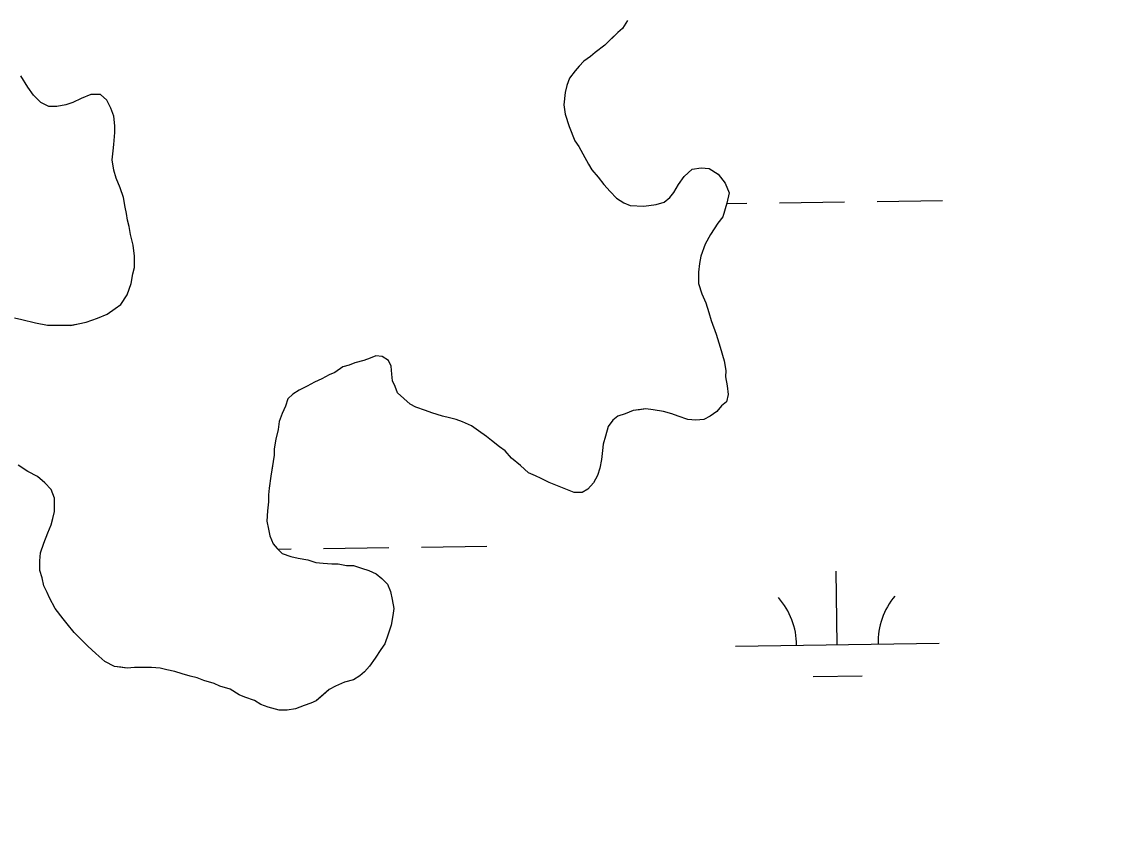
# Model space of a CAD drawing. Extents: x 3767014 to 3805179, y 361544 to 387384.
# Drawn here: x 3788797 to 3789329, y 371161 to 371565 of the extents above; entities that cross this region are included whole.
import ezdxf

# ---------------------------------------------------------------- set-up
doc = ezdxf.new("R2010")
doc.units = 0
for name, color, linetype in [('V-RIVR-EDGE', 7, 'Continuous'), ('V-TOPO-SHOR', 7, 'Continuous'), ('V-WETL-SWMP', 7, 'Continuous')]:
    doc.layers.add(name, color=color, linetype=linetype)

msp = doc.modelspace()

# ---------------------------------------------------------------- linework, layer by layer
at = {"layer": 'V-RIVR-EDGE'}
msp.add_spline([(3785266.865, 377529.211), (3785342.8, 377494.248), (3785391.258, 377467.439), (3785439.72, 377442.249), (3785475.246, 377418.707), (3785525.316, 377389.469), (3785575.383, 377359.422), (3785621.413, 377331.811), (3785722.351, 377269.288), (3785796.661, 377231.094), (3785852.385, 377199.415), (3785928.324, 377166.069), (3785964.678, 377149.804), (3786028.506, 377124.576), (3786060.018, 377113.175), (3786092.316, 377092.068), (3786117.34, 377073.405), (3786135.083, 377053.143), (3786154.458, 377039.347), (3786176.258, 377024.735), (3786206.946, 377006.867), (3786256.211, 376979.248), (3786328.098, 376942.677), (3786374.949, 376919.917), (3786491.265, 376862.208), (3786553.467, 376833.749), (3786619.713, 376805.279), (3786729.589, 376759.718), (3786796.656, 376736.099), (3786845.136, 376718.187), (3786867.767, 376712.469), (3787003.51, 376661.992), (3787089.16, 376631.048), (3787163.496, 376603.367), (3787230.559, 376578.13), (3787257.223, 376568.359), (3787300.044, 376551.27), (3787354.992, 376532.533), (3787409.127, 376512.181), (3787544.074, 376466.558), (3787612.756, 376442.126), (3787657.197, 376425.841), (3787730.724, 376398.162), (3787781.63, 376380.244), (3787834.96, 376361.511), (3787891.524, 376341.961), (3787940, 376322.432), (3787998.976, 376297.215), (3788050.697, 376281.721), (3788117.768, 376259.719), (3788176.757, 376240.164), (3788221.198, 376223.879), (3788259.981, 376209.226), (3788406.252, 376164.383), (3788541.215, 376125.23), (3788606.67, 376104.041), (3788679.39, 376077.173), (3788748.889, 376055.974), (3788871.693, 376005.528), (3788969.454, 375966.467), (3789047.013, 375933.926), (3789119.723, 375903.014), (3789155.253, 375881.09), (3789182.716, 375867.274), (3789214.225, 375854.256), (3789257.04, 375834.74), (3789281.286, 375828.21), (3789303.105, 375821.686), (3789328.955, 375809.491), (3789367.724, 375789.177), (3789414.577, 375767.225), (3789468.708, 375745.255), (3789509.105, 375728.981), (3789555.157, 375710.266), (3789585.849, 375694.015), (3789620.578, 375675.328), (3789681.97, 375646.062), (3789753.859, 375610.3), (3789792.633, 375591.603), (3789842.712, 375566.408), (3789897.64, 375539.584), (3789938.019, 375516.03), (3789968.727, 375506.25), (3790004.289, 375497.265), (3790030.972, 375494.773), (3790047.128, 375487.455), (3790077.007, 375469.589), (3790124.633, 375433.077), (3790192.442, 375382.768), (3790252.165, 375332.478), (3790290.91, 375302.459), (3790337.741, 375271.611), (3790406.357, 375220.491), (3790469.329, 375175.855), (3790570.248, 375106.054), (3790647.751, 375050.868), (3790691.367, 375028.115), (3790744.667, 374997.251), (3790806.838, 374955.852), (3790873.863, 374915.249), (3790932, 374877.903), (3791002.231, 374825.97), (3791052.265, 374782.175), (3791082.927, 374753.793), (3791131.331, 374705.149), (3791170.05, 374664.616), (3791192.631, 374638.681), (3791220.891, 374620.01), (3791288.67, 374557.569), (3791322.577, 374533.223), (3791362.944, 374504.817), (3791396.042, 374480.473), (3791434.785, 374449.645), (3791482.407, 374411.517), (3791534.052, 374365.291), (3791646.192, 374254.216), (3791707.514, 374196.644), (3791738.968, 374161.791), (3791773.65, 374123.694), (3791803.497, 374092.888), (3791829.321, 374070.18), (3791830.912, 374059.662), (3791837.316, 374032.958), (3791849.409, 374017.562), (3791884.123, 373992.405), (3791930.977, 373971.262), (3791954.393, 373955.838), (3791993.134, 373924.202), (3792026.979, 373874.785), (3792047.912, 373836.722), (3792063.186, 373799.482), (3792086.509, 373746.857), (3792112.249, 373690.181), (3792141.261, 373648.864), (3792158.993, 373624.558), (3792177.552, 373607.528), (3792214.702, 373586.409), (3792255.083, 373563.665), (3792301.119, 373538.48), (3792346.34, 373510.871), (3792382.671, 373485.71), (3792422.225, 373455.689), (3792479.537, 373411.875), (3792548.144, 373356.711), (3792619.168, 373298.307), (3792672.431, 373252.077), (3792709.534, 373212.357), (3792750.656, 373162.113), (3792839.385, 373068.08), (3792888.572, 373008.92), (3792945.027, 372945.699), (3792999.062, 372884.91), (3793053.898, 372820.884), (3793149.89, 372720.363), (3793208.761, 372653.092), (3793261.195, 372598.777), (3793315.232, 372538.796), (3793358.792, 372493.399), (3793409.592, 372432.618), (3793462.809, 372367.787), (3793498.283, 372323.219), (3793536.997, 372280.26), (3793578.124, 372232.443), (3793604.724, 372196.792), (3793668.438, 372125.466), (3793703.128, 372090.604), (3793760.41, 372034.66), (3793806.384, 371984.404), (3793839.438, 371942.268), (3793939.427, 371823.136), (3793981.333, 371763.186), (3794029.674, 371688.662), (3794050.609, 371651.408), (3794073.177, 371620.62), (3794178.796, 371488.535), (3794237.625, 371404.28), (3794268.243, 371358.106), (3794301.293, 371314.353), (3794332.724, 371269.794), (3794395.613, 371192), (3794429.476, 371149.862), (3794472.201, 371093.953), (3794523.788, 371024.274), (3794601.175, 370922.181), (3794640.679, 370871.942), (3794687.421, 370805.509), (3794733.389, 370752.828), (3794829.339, 370635.323), (3794895.463, 370557.521), (3794959.948, 370470.826), (3795013.158, 370403.569), (3795070.394, 370329.023), (3795159.854, 370203.448), (3795225.98, 370126.454), (3795296.13, 370041.363), (3795379.18, 369940.065), (3795459.001, 369841.201), (3795508.163, 369772.337), (3795554.103, 369708.333), (3795661.315, 369566.538), (3795715.338, 369500.897), (3795762.105, 369444.169), (3795798.366, 369390.703), (3795915.247, 369234.327), (3795963.601, 369165.465), (3796028.082, 369077.153), (3796043.387, 369052.853), (3796054.672, 369037.459), (3796077.242, 369007.48), (3796148.213, 368927.239), (3796183.677, 368878.627), (3796226.382, 368814.631), (3796275.531, 368740.105), (3796314.222, 368688.25), (3796353.714, 368633.158), (3796401.268, 368567.533), (3796456.873, 368487.33), (3796513.292, 368409.551), (3796545.533, 368365.8), (3796626.113, 368246.716), (3796670.449, 368188.377), (3796704.298, 368140.578), (3796751.041, 368074.145), (3796787.308, 368023.105), (3796838.907, 367958.278), (3796844.528, 367942.09), (3796845.295, 367925.104), (3796846.094, 367921.059), (3796852.559, 367919.425), (3796863.071, 367918.59), (3796875.166, 367904.003), (3796903.398, 367874.01), (3796931.629, 367844.017), (3796952.579, 367812.424), (3796982.392, 367767.87), (3797007.371, 367730.606), (3797037.194, 367690.095), (3797062.185, 367657.684), (3797075.869, 367631.77), (3797095.223, 367609.078), (3797126.665, 367569.372), (3797156.484, 367527.244), (3797212.099, 367451.085), (3797254.808, 367388.706), (3797302.183, 367327.228)], degree=3, dxfattribs=at)
at = {"layer": 'V-TOPO-SHOR'}
for points in [[(3789094.18, 371565.999), (3789091.805, 371562.054), (3789089.431, 371560.086), (3789085.872, 371556.541), (3789083.103, 371553.785), (3789078.36, 371550.242), (3789075.986, 371548.273), (3789072.824, 371545.912), (3789070.45, 371543.549), (3789068.472, 371541.183), (3789065.703, 371537.638), (3789064.511, 371534.087), (3789063.712, 371530.538), (3789062.911, 371524.617), (3789063.692, 371519.88), (3789065.652, 371513.955), (3789068.4, 371506.845), (3789070.368, 371504.078), (3789072.334, 371500.52), (3789075.087, 371495.384), (3789076.66, 371492.617), (3789079.81, 371489.058), (3789082.566, 371485.5), (3789085.716, 371481.941), (3789088.868, 371478.777), (3789092.415, 371476.401), (3789095.571, 371475.211), (3789102.278, 371474.801), (3789108.201, 371475.58), (3789112.152, 371476.755), (3789114.918, 371479.117), (3789116.897, 371481.482), (3789119.274, 371485.424), (3789122.045, 371489.365), (3789126, 371492.91), (3789130.344, 371493.69), (3789134.288, 371493.287), (3789138.624, 371490.516), (3789142.169, 371486.166), (3789144.131, 371481.425), (3789142.937, 371476.297), (3789140.951, 371469.589), (3789138.575, 371466.437), (3789135.011, 371460.918), (3789132.238, 371456.187), (3789130.254, 371450.271), (3789129.455, 371446.721), (3789129.052, 371442.38), (3789129.039, 371436.854), (3789130.608, 371431.72), (3789132.572, 371427.374), (3789134.143, 371422.633), (3789135.319, 371418.684), (3789137.672, 371411.969), (3789139.634, 371405.649), (3789141.592, 371398.935), (3789142.372, 371394.196), (3789142.366, 371391.038), (3789143.146, 371386.697), (3789143.531, 371382.353), (3789142.734, 371378.801), (3789140.363, 371376.833), (3789137.987, 371374.075), (3789134.825, 371371.713), (3789131.665, 371370.143), (3789127.716, 371369.755), (3789123.77, 371370.159), (3789119.037, 371371.746), (3789115.883, 371372.936), (3789111.937, 371374.13), (3789106.808, 371374.931), (3789103.255, 371375.332), (3789100.097, 371374.943), (3789096.939, 371374.556), (3789092.988, 371372.985), (3789089.433, 371371.808), (3789087.061, 371369.839), (3789084.686, 371366.688), (3789083.492, 371361.953), (3789082.3, 371358.008), (3789081.898, 371354.85), (3789081.495, 371350.51), (3789080.696, 371346.171), (3789079.504, 371342.619), (3789077.524, 371339.072), (3789074.753, 371335.92), (3789071.988, 371334.348), (3789068.042, 371334.356)], [(3788842.235, 371492.476), (3788841.455, 371497.608), (3788841.861, 371501.95), (3788842.262, 371505.106), (3788842.668, 371511.027), (3788842.676, 371514.185), (3788842.291, 371518.922), (3788840.72, 371522.872), (3788838.754, 371526.823), (3788835.602, 371529.592), (3788830.867, 371529.602), (3788826.126, 371527.64), (3788822.173, 371525.674), (3788818.62, 371524.496), (3788814.274, 371523.716), (3788810.328, 371523.724), (3788806.385, 371525.707), (3788802.84, 371529.266), (3788800.085, 371533.219), (3788796.545, 371538.752)], [(3788793.534, 371419.95), (3788797.085, 371419.153), (3788803.792, 371417.56), (3788809.709, 371416.364), (3788815.632, 371416.352), (3788821.157, 371416.339), (3788824.711, 371417.122), (3788828.659, 371417.904), (3788834.189, 371419.866), (3788838.93, 371421.83), (3788842.883, 371424.582), (3788845.649, 371426.551), (3788848.818, 371431.281), (3788850.802, 371436.803), (3788851.603, 371441.538), (3788852.398, 371444.694), (3788852.41, 371450.219), (3788851.632, 371455.749), (3788850.458, 371460.881), (3788849.678, 371464.83), (3788848.893, 371467.99), (3788848.506, 371471.148), (3788847.722, 371474.308), (3788846.944, 371479.045), (3788845.375, 371483.784), (3788843.411, 371488.525), (3788842.235, 371492.476)], [(3789068.042, 371334.356), (3789055.85, 371339.275), (3789051.908, 371341.258), (3789049.147, 371342.447), (3789045.598, 371344.035), (3789041.657, 371347.594), (3789037.324, 371351.156), (3789034.174, 371354.715), (3789031.415, 371356.695), (3789027.475, 371359.862), (3789025.109, 371361.84), (3789021.169, 371364.611), (3789017.622, 371366.987), (3789013.282, 371368.969), (3789010.128, 371370.159), (3789006.972, 371370.956), (3789003.421, 371371.752), (3788998.293, 371373.342), (3788995.137, 371374.531), (3788990.404, 371376.121), (3788987.645, 371377.706), (3788984.494, 371380.475), (3788981.342, 371383.246), (3788980.164, 371386.406), (3788978.984, 371389.171), (3788978.597, 371392.329), (3788978.21, 371396.277), (3788977.033, 371399.042), (3788973.879, 371401.022), (3788970.723, 371401.424), (3788967.958, 371400.244), (3788964.796, 371399.069), (3788960.452, 371397.893), (3788957.687, 371396.713), (3788954.527, 371395.931), (3788950.575, 371393.176), (3788947.81, 371391.999), (3788944.252, 371390.033), (3788940.697, 371388.462), (3788937.14, 371386.496), (3788933.189, 371384.53), (3788930.027, 371382.562), (3788927.653, 371380.198), (3788926.461, 371376.649), (3788924.876, 371373.1), (3788923.289, 371369.155), (3788922.886, 371365.211), (3788921.692, 371360.476), (3788920.893, 371355.741), (3788920.887, 371352.583), (3788920.086, 371347.453), (3788919.285, 371342.325), (3788918.484, 371336.406), (3788918.083, 371333.248), (3788918.077, 371329.697), (3788917.671, 371325.355), (3788917.266, 371320.225), (3788918.048, 371316.274), (3788918.831, 371313.116), (3788920.401, 371309.165), (3788922.37, 371306.794), (3788924.733, 371304.42), (3788929.073, 371302.833), (3788932.622, 371302.034), (3788937.357, 371301.236), (3788941.301, 371300.044), (3788944.855, 371299.64), (3788949.194, 371299.239), (3788952.352, 371299.231), (3788956.299, 371298.434), (3788959.85, 371298.426), (3788963.794, 371297.234), (3788967.346, 371296.042), (3788970.895, 371294.457), (3788973.651, 371292.081), (3788976.408, 371289.312), (3788977.981, 371285.759), (3788978.761, 371281.808), (3788979.541, 371277.464), (3788979.14, 371273.913), (3788978.341, 371269.178), (3788976.752, 371264.841), (3788975.165, 371260.108), (3788973.185, 371257.349), (3788970.414, 371253.011), (3788967.643, 371249.071), (3788965.269, 371246.312), (3788962.895, 371244.344), (3788959.733, 371242.376), (3788955.389, 371241.203), (3788951.044, 371239.236), (3788947.881, 371237.666), (3788944.719, 371234.909), (3788941.555, 371232.152), (3788938.79, 371230.975), (3788935.63, 371229.795), (3788931.284, 371228.226), (3788927.336, 371227.444), (3788923.389, 371227.454), (3788917.866, 371229.044), (3788914.317, 371230.235)], [(3788914.317, 371230.235), (3788911.163, 371232.216), (3788906.43, 371233.803), (3788903.669, 371234.993), (3788899.334, 371237.766), (3788894.205, 371239.355), (3788891.445, 371240.545), (3788886.317, 371242.134), (3788883.161, 371243.326), (3788879.609, 371244.123), (3788875.665, 371245.315), (3788872.116, 371246.507), (3788868.169, 371247.304), (3788865.013, 371248.1), (3788860.674, 371248.504), (3788855.541, 371248.516), (3788852.383, 371248.52), (3788848.832, 371248.135), (3788845.674, 371248.534), (3788842.518, 371248.938), (3788837.785, 371251.316), (3788833.452, 371255.27), (3788829.511, 371258.832), (3788826.361, 371261.996), (3788822.816, 371265.555), (3788819.273, 371269.905), (3788817.303, 371272.277), (3788813.369, 371277.417), (3788810.614, 371282.554), (3788809.437, 371285.318), (3788807.866, 371288.481), (3788807.084, 371292.429), (3788805.908, 371295.984), (3788805.916, 371300.719), (3788806.32, 371304.668), (3788807.909, 371309.401), (3788809.891, 371314.527), (3788811.481, 371318.472), (3788812.275, 371321.627), (3788813.072, 371324.783), (3788813.078, 371327.941), (3788813.086, 371331.493), (3788811.515, 371335.839), (3788808.366, 371339.003), (3788804.818, 371342.169), (3788800.088, 371344.547), (3788795.357, 371347.713)]]:
    msp.add_lwpolyline(points, dxfattribs=at)
at = {"layer": 'V-WETL-SWMP'}
for p, q in [((3789142.893, 371476.144), (3789152.717, 371476.281)), ((3789168.715, 371476.503), (3789200.712, 371476.947)), ((3789216.71, 371477.169), (3789248.707, 371477.614)), ((3788922.595, 371306.567), (3788929.143, 371306.658)), ((3788945.142, 371306.88), (3788977.138, 371307.325)), ((3788993.137, 371307.547), (3789025.134, 371307.991)), ((3789197.138, 371259.634), (3789196.638, 371295.63)), ((3789147.143, 371258.939), (3789247.133, 371260.328)), ((3789185.354, 371244.038), (3789209.351, 371244.371))]:
    msp.add_line(p, q, dxfattribs=at)
for points in [[(3789094.18, 371565.998), (3789091.804, 371562.055), (3789089.431, 371560.087), (3789083.103, 371553.785), (3789078.359, 371550.242), (3789075.986, 371548.273), (3789072.824, 371545.912), (3789070.45, 371543.548), (3789068.472, 371541.184), (3789065.702, 371537.638), (3789064.51, 371534.088), (3789063.713, 371530.537), (3789062.911, 371524.618), (3789063.691, 371519.88), (3789065.652, 371513.955), (3789068.4, 371506.844), (3789070.368, 371504.077), (3789072.334, 371500.521), (3789075.087, 371495.384), (3789076.66, 371492.617), (3789079.81, 371489.058)], [(3788793.534, 371419.95), (3788797.085, 371419.153), (3788803.792, 371417.56), (3788809.71, 371416.364), (3788821.157, 371416.34), (3788824.711, 371417.122), (3788828.659, 371417.903), (3788834.189, 371419.865), (3788838.93, 371421.829), (3788842.883, 371424.583), (3788845.65, 371426.551), (3788848.818, 371431.281), (3788850.803, 371436.803), (3788851.602, 371441.538), (3788852.398, 371444.694), (3788852.41, 371450.22), (3788851.632, 371455.748), (3788850.458, 371460.881), (3788849.677, 371464.83), (3788848.894, 371467.989), (3788848.506, 371471.148), (3788847.723, 371474.307), (3788846.944, 371479.045), (3788845.375, 371483.785), (3788843.411, 371488.526), (3788842.235, 371492.476), (3788841.456, 371497.608), (3788841.86, 371501.949), (3788842.261, 371505.106), (3788842.668, 371511.026), (3788842.675, 371514.184), (3788842.29, 371518.921), (3788840.719, 371522.872), (3788838.754, 371526.823), (3788835.602, 371529.592), (3788830.866, 371529.602), (3788826.125, 371527.639), (3788822.174, 371525.673), (3788818.619, 371524.497), (3788814.275, 371523.716), (3788810.328, 371523.724), (3788806.385, 371525.706), (3788802.84, 371529.266), (3788800.085, 371533.219), (3788796.545, 371538.752)], [(3789079.81, 371489.058), (3789082.566, 371485.5), (3789085.716, 371481.941), (3789088.867, 371478.777), (3789092.414, 371476.401), (3789095.57, 371475.211), (3789102.279, 371474.802), (3789108.201, 371475.579), (3789112.151, 371476.755), (3789114.919, 371479.117), (3789116.897, 371481.482), (3789119.274, 371485.424), (3789122.045, 371489.365), (3789126, 371492.909), (3789130.343, 371493.69), (3789134.289, 371493.287), (3789138.625, 371490.515), (3789142.169, 371486.165), (3789144.132, 371481.425), (3789142.938, 371476.296), (3789140.95, 371469.59), (3789138.575, 371466.437), (3789135.011, 371460.919), (3789132.238, 371456.188), (3789130.253, 371450.271), (3789129.456, 371446.721), (3789129.052, 371442.38), (3789129.04, 371436.854), (3789130.609, 371431.719), (3789132.573, 371427.373), (3789134.142, 371422.633), (3789135.318, 371418.684), (3789137.672, 371411.969), (3789139.633, 371405.649), (3789141.592, 371398.935), (3789142.372, 371394.197), (3789142.365, 371391.039), (3789143.146, 371386.696), (3789143.531, 371382.353), (3789142.735, 371378.802), (3789140.362, 371376.834), (3789137.988, 371374.075), (3789134.825, 371371.714), (3789131.664, 371370.142), (3789127.717, 371369.755), (3789123.77, 371370.158), (3789119.037, 371371.747), (3789115.882, 371372.937), (3789111.937, 371374.13), (3789106.808, 371374.93), (3789103.256, 371375.332), (3789096.939, 371374.556), (3789092.988, 371372.985), (3789089.434, 371371.808), (3789087.061, 371369.84), (3789084.686, 371366.687), (3789083.492, 371361.953), (3789082.3, 371358.008), (3789081.899, 371354.851), (3789081.495, 371350.51), (3789080.696, 371346.17), (3789079.505, 371342.62), (3789077.524, 371339.072), (3789074.754, 371335.92), (3789071.988, 371334.347), (3789068.041, 371334.355), (3789055.851, 371339.276), (3789051.908, 371341.258), (3789049.147, 371342.448), (3789045.598, 371344.034), (3789041.658, 371347.595), (3789037.324, 371351.156), (3789034.174, 371354.715), (3789031.415, 371356.695), (3789027.474, 371359.861), (3789025.11, 371361.839), (3789021.169, 371364.61), (3789017.621, 371366.986), (3789013.283, 371368.969), (3789010.128, 371370.159), (3789006.972, 371370.955), (3789003.421, 371371.752), (3788998.293, 371373.342), (3788995.138, 371374.532), (3788990.405, 371376.121), (3788987.645, 371377.706), (3788981.341, 371383.245), (3788980.164, 371386.405), (3788978.985, 371389.17), (3788978.597, 371392.329), (3788978.211, 371396.277), (3788977.032, 371399.042), (3788973.879, 371401.022), (3788970.722, 371401.424), (3788967.957, 371400.245), (3788964.796, 371399.068), (3788960.452, 371397.893), (3788957.687, 371396.714), (3788954.527, 371395.931), (3788950.574, 371393.177), (3788947.809, 371391.998)], [(3788947.809, 371391.998), (3788944.252, 371390.032), (3788940.697, 371388.461), (3788937.14, 371386.495), (3788933.189, 371384.529), (3788930.027, 371382.562), (3788927.654, 371380.199), (3788926.462, 371376.649), (3788924.876, 371373.1), (3788923.289, 371369.156), (3788922.886, 371365.21), (3788921.692, 371360.476), (3788920.893, 371355.741), (3788920.886, 371352.583), (3788919.286, 371342.324), (3788918.484, 371336.405), (3788918.083, 371333.248), (3788918.076, 371329.696), (3788917.672, 371325.355), (3788917.266, 371320.224), (3788918.048, 371316.275), (3788918.83, 371313.116), (3788920.401, 371309.166), (3788922.37, 371306.793), (3788924.733, 371304.42), (3788929.072, 371302.832), (3788932.622, 371302.035), (3788937.357, 371301.236), (3788941.302, 371300.044), (3788944.854, 371299.641), (3788949.195, 371299.238), (3788952.352, 371299.231), (3788956.298, 371298.434), (3788959.85, 371298.426), (3788963.795, 371297.234), (3788967.345, 371296.042), (3788970.894, 371294.456), (3788973.652, 371292.082), (3788976.409, 371289.313), (3788977.981, 371285.758), (3788978.762, 371281.809), (3788979.542, 371277.465), (3788979.14, 371273.914), (3788978.341, 371269.179), (3788976.753, 371264.84), (3788975.164, 371260.107), (3788973.185, 371257.348), (3788970.413, 371253.012), (3788967.642, 371249.071), (3788965.268, 371246.313), (3788962.895, 371244.344), (3788959.733, 371242.377), (3788955.389, 371241.202), (3788951.043, 371239.237), (3788947.882, 371237.665), (3788941.555, 371232.152), (3788938.79, 371230.974), (3788935.63, 371229.796), (3788931.284, 371228.227), (3788927.336, 371227.445), (3788923.389, 371227.454), (3788917.866, 371229.044), (3788914.316, 371230.236), (3788911.162, 371232.216), (3788906.429, 371233.804), (3788903.669, 371234.994), (3788899.333, 371237.766), (3788894.205, 371239.356), (3788891.444, 371240.546), (3788886.316, 371242.135), (3788883.161, 371243.326), (3788879.61, 371244.123), (3788875.665, 371245.315), (3788872.116, 371246.507), (3788868.17, 371247.304), (3788865.014, 371248.1), (3788860.673, 371248.504), (3788852.384, 371248.521), (3788848.831, 371248.134), (3788842.517, 371248.937), (3788837.785, 371251.315), (3788833.452, 371255.271), (3788829.512, 371258.832), (3788822.816, 371265.556), (3788819.273, 371269.905), (3788817.304, 371272.277), (3788813.368, 371277.417), (3788810.615, 371282.554), (3788809.437, 371285.319), (3788807.865, 371288.48), (3788807.083, 371292.429), (3788805.907, 371295.984), (3788805.917, 371300.72), (3788806.319, 371304.667), (3788807.908, 371309.4), (3788809.892, 371314.527), (3788811.48, 371318.471), (3788813.072, 371324.783), (3788813.086, 371331.493), (3788811.516, 371335.838), (3788808.365, 371339.002)], [(3788808.365, 371339.002), (3788804.819, 371342.168), (3788800.087, 371344.546), (3788795.357, 371347.713)]]:
    msp.add_lwpolyline(points, dxfattribs=at)
for centre, start, end in [((3789252.369, 371260.876), 140.02403, 181.56769), ((3789141.894, 371259.341), 0.02404, 41.5677)]:
    msp.add_arc(centre, 35.246, start, end, dxfattribs=at)

doc.saveas('drawing.dxf')
